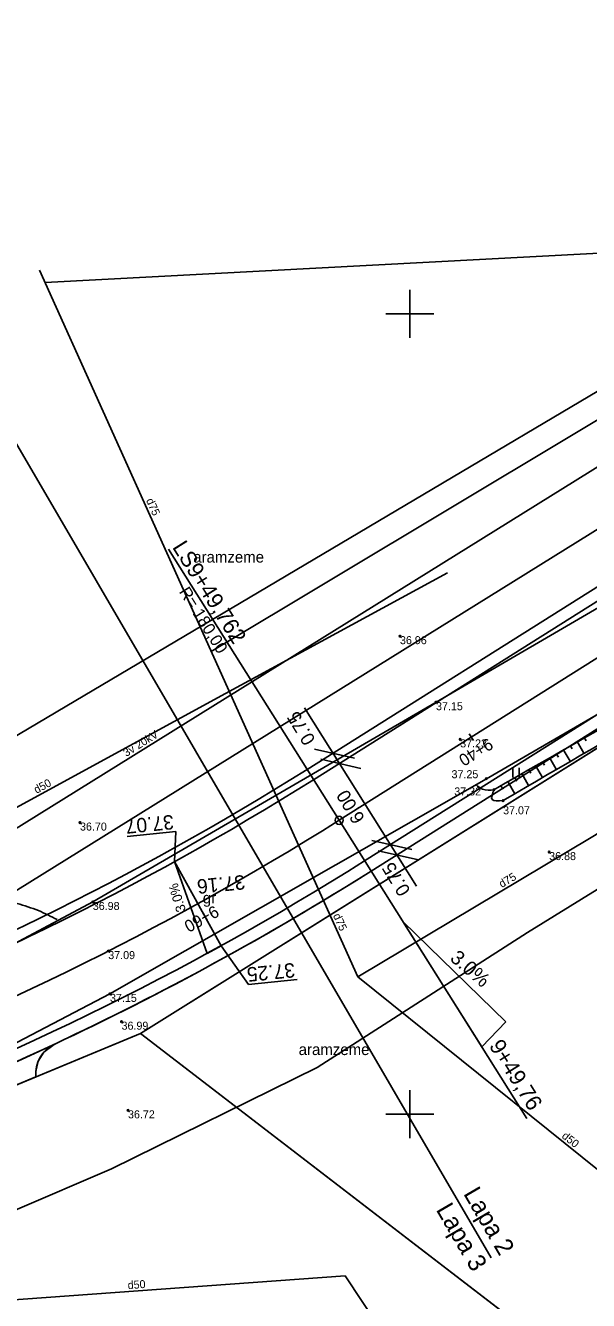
# Model space of a CAD drawing. Extents: x 469981 to 472086, y 246785 to 247785.
# Drawn here: x 471126 to 471161.2, y 247188.4 to 247268 of the extents above; entities that cross this region are included whole.
import ezdxf

# ---------------------------------------------------------------- set-up
doc = ezdxf.new("R2010")
doc.units = 0
for name, color, linetype in [('0_922', 7, 'Continuous'), ('0_Asfalta_mala', 7, 'Continuous'), ('0_Asfalta_Nomale', 7, 'Continuous'), ('0_Izmeeri_1_karta', 7, 'Continuous'), ('0_Ruut_Braukt', 7, 'Continuous'), ('0_Ruut_nomale', 7, 'Continuous'), ('0_Ruutojums_Nobrauktuves_pieslegumi', 7, 'Continuous'), ('0_Saviet_Lin', 7, 'Continuous'), ('0_vertikals', 7, 'Continuous'), ('0_vertkals_cipari', 7, 'Continuous'), ('0_Virazjas', 7, 'Continuous'), ('21', 7, 'Continuous'), ('5_patagas', 7, 'Continuous'), ('6_piketaza', 7, 'Continuous'), ('9', 7, 'Continuous'), ('CELI_CMAL_####_####_#', 7, 'Continuous'), ('CELI_CSEG_####_TKST_#', 7, 'Continuous'), ('DREN_VADP_####_####_#', 7, 'Continuous'), ('DREN_VADP_####_TKST_#', 7, 'Continuous'), ('DREN_VADP_KLKT_####_#', 7, 'Continuous'), ('DREN_VADP_KLKT_TKST_#', 7, 'Continuous'), ('ELEK_VADV_VSPR_####_#', 7, 'Continuous'), ('ELEK_VADV_VSPR_TKST_#', 7, 'Continuous'), ('GEOD_ELEM_####_####_#', 7, 'Continuous'), ('RAMI_UZMR_####_####_#', 7, 'Continuous'), ('RELJ_AATZ_####_TKST_#', 7, 'Continuous'), ('RELJ_ELEM_####_####_#', 7, 'Continuous'), ('RELJ_NOGA_####_####_#', 7, 'Continuous'), ('RELJ_NOGL_####_####_#', 7, 'Continuous'), ('ROBZ_IERR_####_####_#', 7, 'Continuous'), ('ROBZ_PROJ_####_####_#', 7, 'Continuous'), ('ROBZ_UZMR_####_####_#', 7, 'Continuous'), ('TERT_ELEM_####_####_#', 7, 'Continuous'), ('TERT_IZMT_####_TKST_#', 7, 'Continuous'), ('TERT_KONT_####_####_#', 7, 'Continuous')]:
    doc.layers.add(name, color=color, linetype=linetype)

msp = doc.modelspace()

# ---------------------------------------------------------------- linework, layer by layer
msp.add_circle((471145.574, 247218.36), 0.25)
at = {"layer": '0_922'}
msp.add_line((471337.911, 247339.41), (471145.574, 247218.36), dxfattribs=at)
msp.add_arc((471049.697, 247370.7), 180, 277.44649, 302.18491, dxfattribs=at)
at = {"layer": '0_Asfalta_mala'}
for p, q in [((471336.304, 247341.944), (471143.977, 247220.899)), ((471339.517, 247336.876), (471147.172, 247215.821))]:
    msp.add_line(p, q, dxfattribs=at)
for radius in [177, 183]:
    msp.add_arc((471049.697, 247370.7), radius, 277.44649, 302.18491, dxfattribs=at)
at = {"layer": '0_Asfalta_Nomale'}
for p, q in [((471335.903, 247342.577), (471143.577, 247221.534)), ((471339.918, 247336.243), (471147.572, 247215.187))]:
    msp.add_line(p, q, dxfattribs=at)
for centre, radius, start, end in [((471049.697, 247370.7), 176.25, 277.44649, 302.18491), ((471049.697, 247370.7), 183.75, 295.14636, 302.18491), ((471128.637, 247202.55), 2, 115.31088, 185.95675)]:
    msp.add_arc(centre, radius, start, end, dxfattribs=at)
at = {"layer": '0_Izmeeri_1_karta'}
for p, q in [((471143.408, 247225.377), (471150.409, 247214.254)), ((471144.032, 247222.812), (471146.535, 247222.242)), ((471144.431, 247222.177), (471146.934, 247221.607)), ((471147.627, 247217.099), (471150.13, 247216.529)), ((471148.027, 247216.464), (471150.53, 247215.895))]:
    msp.add_line(p, q, dxfattribs=at)
at = {"layer": '0_Ruut_Braukt'}
for p, q in [((471336.304, 247341.944), (471143.977, 247220.899)), ((471147.172, 247215.821), (471339.517, 247336.876))]:
    msp.add_line(p, q, dxfattribs=at)
for radius in [177, 183]:
    msp.add_arc((471049.697, 247370.7), radius, 277.44649, 302.18491, dxfattribs=at)
at = {"layer": '0_Ruut_nomale'}
for p, q in [((471208.75, 247262.551), (471143.577, 247221.534)), ((471143.977, 247220.899), (471208.786, 247261.688)), ((471209.079, 247254.783), (471147.172, 247215.821)), ((471147.572, 247215.187), (471209.116, 247253.92))]:
    msp.add_line(p, q, dxfattribs=at)
for radius in [176.25, 177, 183, 183.75]:
    msp.add_arc((471049.697, 247370.7), radius, 277.44649, 302.18491, dxfattribs=at)
at = {"layer": '0_Ruutojums_Nobrauktuves_pieslegumi'}
msp.add_lwpolyline([(471126.647, 247202.343), (471126.642, 247202.698), (471126.793, 247203.326), (471127.142, 247203.879), (471127.778, 247204.365), (471126.081, 247203.579), (471124.175, 247202.721), (471122.812, 247202.123), (471120.922, 247201.316), (471118.719, 247200.406), (471119.354, 247200.529), (471119.871, 247200.494), (471120.234, 247200.385), (471120.541, 247200.227), (471120.886, 247199.953)], close=True, dxfattribs=at)
at = {"layer": '0_Saviet_Lin'}
msp.add_line((471120.076, 247251.038), (471155.067, 247191.039), dxfattribs=at)
at = {"layer": '0_vertikals'}
for p, q in [((471132.354, 247217.353), (471135.385, 247217.657)), ((471135.309, 247215.782), (471135.385, 247217.657)), ((471139.924, 247208.105), (471138.211, 247210.531)), ((471139.924, 247208.105), (471142.955, 247208.409))]:
    msp.add_line(p, q, dxfattribs=at)
msp.add_lwpolyline([(471135.309, 247215.782), (471137.335, 247210.049), (471138.211, 247210.531)], close=True, dxfattribs=at)
at = {"layer": '0_Virazjas'}
msp.add_line((471157.293, 247199.741), (471145.574, 247218.36), dxfattribs=at)
msp.add_lwpolyline([(471155.998, 247205.768), (471154.481, 247204.209), (471149.549, 247212.045)], close=True, dxfattribs=at)
at = {"layer": '21'}
msp.add_line((471337.911, 247339.41), (471145.574, 247218.36), dxfattribs=at)
msp.add_arc((471049.697, 247370.7), 180, 277.44649, 302.18491, dxfattribs=at)
at = {"layer": '5_patagas'}
msp.add_lwpolyline([(471145.574, 247218.36), (471134.921, 247235.287)], dxfattribs=at)
at = {"layer": '6_piketaza'}
for points in [[(471153.97, 247223.349), (471153.704, 247223.772)], [(471136.881, 247212.938), (471136.639, 247213.375)]]:
    msp.add_lwpolyline(points, dxfattribs=at)
at = {"layer": 'CELI_CMAL_####_####_#'}
for points in [[(471014.161, 247188.048), (471038.308, 247191.645), (471077.61, 247195.71), (471090.836, 247197.337), (471096.461, 247198.582), (471117.856, 247206.682), (471130.197, 247213.261), (471151.631, 247225.738), (471175.407, 247239.608), (471196.168, 247252.49), (471217.229, 247265.52), (471244.784, 247283.359), (471266.102, 247296.914), (471293.433, 247314.365), (471318.262, 247330.084), (471336.637, 247341.969), (471339.45, 247343.841), (471340.412, 247346.293), (471340.291, 247349.818), (471339.894, 247353.24), (471336.901, 247360.015), (471333.813, 247367.721)], [(471347.348, 247327.622), (471345.475, 247334.467), (471344.349, 247336.664), (471343.67, 247337.19), (471342.054, 247337.492), (471341.155, 247337.494), (471339.762, 247336.569), (471318.941, 247323.623), (471297.221, 247309.64), (471268.834, 247291.51), (471247.888, 247278.119), (471219.179, 247259.989), (471200.048, 247247.93), (471177.515, 247234.149), (471154.773, 247220.961), (471131.272, 247207.521), (471119.66, 247201.466), (471103.03, 247195.231), (471092.329, 247192.658), (471077.436, 247189.782), (471058.729, 247187.944), (471037.006, 247184.759), (471015.923, 247182.598), (470992.26, 247181.035)]]:
    msp.add_lwpolyline(points, dxfattribs=at)
at = {"layer": 'DREN_VADP_####_####_#'}
for points in [[(471137.599, 247228.901), (471310.269, 247332.452)], [(471171.64, 247254.294), (471127.22, 247251.954)], [(471098.595, 247214.62), (471106.329, 247208.745), (471138.491, 247226.277), (471152.344, 247233.828)], [(471166.165, 247192.967), (471146.746, 247208.584)], [(471151.231, 247181.956), (471145.953, 247189.907), (471122.964, 247188.241)]]:
    msp.add_lwpolyline(points, dxfattribs=at)
at = {"layer": 'DREN_VADP_KLKT_####_#'}
for points in [[(471146.746, 247208.584), (471161.317, 247217.281), (471176.461, 247226.493), (471192.686, 247236.365), (471206.685, 247244.884), (471222.566, 247254.545)], [(471126.878, 247252.715), (471146.746, 247208.584)]]:
    msp.add_lwpolyline(points, dxfattribs=at)
at = {"layer": 'ELEK_VADV_VSPR_####_#'}
msp.add_line((471113.762, 247210.62), (471169.047, 247244.988), dxfattribs=at)
at = {"layer": 'GEOD_ELEM_####_####_#'}
for p, q in [((471150, 247251.5), (471150, 247250)), ((471148.5, 247250), (471150, 247250)), ((471150, 247250), (471150, 247248.5)), ((471150, 247250), (471151.5, 247250)), ((471150, 247201.5), (471150, 247200)), ((471148.5, 247200), (471150, 247200)), ((471150, 247200), (471150, 247198.5)), ((471150, 247200), (471151.5, 247200))]:
    msp.add_line(p, q, dxfattribs=at)
at = {"layer": 'RAMI_UZMR_####_####_#'}
for points in [[(471010.572, 247199.465), (471044.448, 247201.846), (471094.566, 247205.368), (471219.251, 247279.294), (471287.982, 247320.045), (471329.582, 247346.385), (471332.466, 247352.407), (471329.951, 247358.592), (471331.784, 247361.204), (471339.558, 247364.746), (471343.514, 247360.959), (471346.629, 247357.978), (471355.9, 247363.1), (471457.4, 247429.3)], [(471380.292, 247353.371), (471352.036, 247335.759), (471352.913, 247327.325), (471347.47, 247325.392), (471345.187, 247325.919), (471342.905, 247329.082), (471319.551, 247313.443), (471222.661, 247251.69), (471157.352, 247211.35), (471144.207, 247202.916), (471131.364, 247196.59), (471113.303, 247188.858), (471105.677, 247188.256), (471083.576, 247183.01), (471075.205, 247182.665), (471043.397, 247175.418), (471016.707, 247172.079), (470997.217, 247171.376)]]:
    msp.add_lwpolyline(points, dxfattribs=at)
at = {"layer": 'RELJ_ELEM_####_####_#'}
for centre in [(471149.379, 247229.862), (471151.631, 247225.738), (471153.137, 247223.416), (471154.773, 247220.961), (471155.25, 247220.273), (471155.819, 247219.592), (471129.4, 247218.221), (471158.696, 247216.377), (471130.197, 247213.262), (471131.163, 247210.193), (471131.271, 247207.522), (471131.994, 247205.783), (471132.396, 247200.247)]:
    msp.add_circle(centre, 0.05, dxfattribs=at)
at = {"layer": 'RELJ_NOGA_####_####_#'}
for p, q in [((471160.872, 247223.535), (471160.997, 247223.319)), ((471159.575, 247222.782), (471159.997, 247222.054)), ((471160.007, 247223.033), (471160.134, 247222.816)), ((471160.44, 247223.284), (471160.859, 247222.562)), ((471158.277, 247222.029), (471158.406, 247221.808)), ((471158.71, 247222.28), (471159.136, 247221.546)), ((471159.142, 247222.531), (471159.27, 247222.312)), ((471156.98, 247221.277), (471157.413, 247220.531)), ((471157.412, 247221.528), (471157.542, 247221.305)), ((471157.845, 247221.779), (471158.274, 247221.039)), ((471155.25, 247220.273), (471155.251, 247220.272)), ((471155.682, 247220.524), (471155.814, 247220.298)), ((471156.115, 247220.775), (471156.551, 247220.023)), ((471156.547, 247221.026), (471156.678, 247220.801))]:
    msp.add_line(p, q, dxfattribs=at)
msp.add_spline([(471155.25, 247220.273), (471177.77, 247233.339), (471200.51, 247247.391), (471219.6, 247259.351), (471248.359, 247277.5), (471269.232, 247290.973), (471319.351, 247322.992), (471333.341, 247331.731), (471337.475, 247334.177), (471338.538, 247334.697), (471340.216, 247335.099), (471340.901, 247334.839)], degree=3, dxfattribs=at)
at = {"layer": 'RELJ_NOGL_####_####_#'}
for points in [[(471155.819, 247219.592), (471177.985, 247232.653), (471201.025, 247246.801), (471219.926, 247258.493), (471248.971, 247276.784), (471269.467, 247290.521), (471319.665, 247322.242), (471333.631, 247330.726), (471337.921, 247333.442), (471339.285, 247334.228), (471340.237, 247334.435), (471340.94, 247334.352)], [(471155.819, 247219.592), (471155.131, 247219.665), (471155.251, 247220.272)]]:
    msp.add_spline(points, degree=3, dxfattribs=at)
at = {"layer": 'ROBZ_IERR_####_####_#'}
for points in [[(471513.259, 247488.166), (471524.883, 247464.852), (471341.261, 247348.2), (471124.72, 247213.54), (471093.674, 247200.298), (471050.609, 247195.379), (471001.509, 247189.266), (470977.922, 247249.601)], [(471168.816, 247177.651), (471133.176, 247205.05), (471346.741, 247338.478), (471363.107, 247281.069)]]:
    msp.add_lwpolyline(points, dxfattribs=at)
at = {"layer": 'ROBZ_PROJ_####_####_#'}
for points in [[(470613.752, 247179.765), (470688.303, 247197.106), (470783.692, 247219.293), (470809.088, 247224.67), (470845.751, 247226.447), (470876.169, 247225.296), (470921.641, 247209.731), (470967.353, 247194.084), (470989.48, 247188.802), (471001.509, 247189.266), (471050.609, 247195.379), (471093.674, 247200.298), (471124.72, 247213.54), (471341.261, 247348.2), (471524.883, 247464.852)], [(471398.351, 247372.094), (471346.741, 247338.478), (471133.176, 247205.05), (471108.425, 247194.786), (471087.339, 247189.709), (471023.306, 247181.157), (470962.604, 247185.245), (470905.63, 247205.857), (470878.75, 247214.454), (470852.344, 247217.039), (470815.743, 247215.147), (470778.583, 247209.26), (470718.669, 247194.633), (470636.973, 247175.147), (470468.364, 247124.23), (470431.624, 247112.202), (470396.219, 247097.502), (470371.503, 247083.47), (470275.956, 246992.729), (470152.342, 246907.761), (470066.737, 246851.23)]]:
    msp.add_lwpolyline(points, dxfattribs=at)
at = {"layer": 'ROBZ_UZMR_####_####_#'}
msp.add_lwpolyline([(470963.76, 247148.152), (470962.604, 247185.245), (471023.306, 247181.157), (471087.339, 247189.709), (471108.425, 247194.786), (471133.176, 247205.05), (471165.539, 247180.17)], dxfattribs=at)
at = {"layer": 'TERT_ELEM_####_####_#'}
for p, q in [((471156.421, 247221.042), (471156.421, 247221.642)), ((471156.821, 247221.042), (471156.821, 247221.642))]:
    msp.add_line(p, q, dxfattribs=at)
at = {"layer": 'TERT_KONT_####_####_#'}
for points in [[(471155.251, 247220.272), (471154.538, 247220.3), (471154.123, 247220.588)], [(471125.472, 247213.165), (471126.806, 247212.721), (471127.982, 247212.161)]]:
    msp.add_spline(points, degree=3, dxfattribs=at)

# ---------------------------------------------------------------- texts
msp.add_text('R= 180,00', height=0.75, rotation=302.18491).set_placement((471135.555, 247232.639))
at = {"layer": '0_Izmeeri_1_karta'}
for s, p in [('0.75', (471144.132, 247223.383)), ('6.00', (471147.22, 247218.476)), ('0.75', (471150.065, 247213.957))]:
    msp.add_text(s, height=0.8437, rotation=121.1892, dxfattribs=at).set_placement(p)
at = {"layer": '0_Saviet_Lin'}
for s, p in [('Lapa 2', (471153.31, 247195.044)), ('Lapa 3', (471151.601, 247194.047))]:
    msp.add_text(s, height=1.12, rotation=300.25072, dxfattribs=at).set_placement(p)
at = {"layer": '0_vertkals_cipari'}
for s, height, rotation, p in [('37.07', 0.9, 185.73163, (471135.209, 247218.711)), ('37.16', 0.9, 185.73163, (471139.666, 247214.957)), ('3.0%', 0.5993, 107.06688, (471136.019, 247212.737)), ('37.25', 0.9, 185.73163, (471142.779, 247209.463))]:
    msp.add_text(s, height=height, rotation=rotation, dxfattribs=at).set_placement(p)
at = {"layer": '0_Virazjas'}
for s, height, rotation, p in [('3.0%', 0.899, 319.30673, (471152.444, 247209.656)), ('9+49,76', 1, 301.81659, (471154.912, 247204.279))]:
    msp.add_text(s, height=height, rotation=rotation, dxfattribs=at).set_placement(p)
at = {"layer": '6_piketaza'}
for s, rotation, p in [('9+40', 212.18491, (471154.882, 247223.539)), ('9+60', 208.92616, (471137.803, 247213.076))]:
    msp.add_text(s, height=0.75, rotation=rotation, dxfattribs=at).set_placement(p)
at = {"layer": '9'}
msp.add_text('LS9+49,762', height=1, rotation=302.18491, dxfattribs=at).set_placement((471135.133, 247235.42))
at = {"layer": 'CELI_CSEG_####_TKST_#'}
msp.add_text('gr', height=0.7, dxfattribs=at).set_placement((471137.068, 247213.167))
at = {"layer": 'DREN_VADP_####_TKST_#'}
for rotation, p in [(28.59502, (471126.683, 247220.011)), (321.19488, (471159.439, 247198.569)), (4.14511, (471132.393, 247189.075))]:
    msp.add_text('d50', height=0.5, rotation=rotation, dxfattribs=at).set_placement(p)
at = {"layer": 'DREN_VADP_KLKT_TKST_#'}
for rotation, p in [(294.23807, (471133.51, 247238.349)), (30.83144, (471155.738, 247214.125)), (294.23807, (471145.185, 247212.416))]:
    msp.add_text('d75', height=0.5, rotation=rotation, dxfattribs=at).set_placement(p)
at = {"layer": 'ELEK_VADV_VSPR_TKST_#'}
msp.add_text('3v 20kV', height=0.5, rotation=31.86739, dxfattribs=at).set_placement((471132.287, 247222.313))
at = {"layer": 'RELJ_AATZ_####_TKST_#'}
for s, p in [('36.96', (471149.379, 247229.362)), ('37.15', (471151.631, 247225.238)), ('37.23', (471153.137, 247222.916)), ('37.25', (471152.599, 247220.99)), ('37.32', (471152.769, 247219.915)), ('37.07', (471155.819, 247218.737)), ('36.70', (471129.4, 247217.721)), ('36.88', (471158.696, 247215.877)), ('36.98', (471130.197, 247212.762)), ('37.09', (471131.163, 247209.693)), ('37.15', (471131.271, 247207.022)), ('36.99', (471131.994, 247205.283)), ('36.72', (471132.396, 247199.747))]:
    msp.add_text(s, height=0.5, dxfattribs=at).set_placement(p)
at = {"layer": 'TERT_IZMT_####_TKST_#'}
for p in [(471136.468, 247234.459), (471143.054, 247203.7)]:
    msp.add_text('aramzeme', height=0.7, dxfattribs=at).set_placement(p)

doc.saveas('drawing.dxf')
